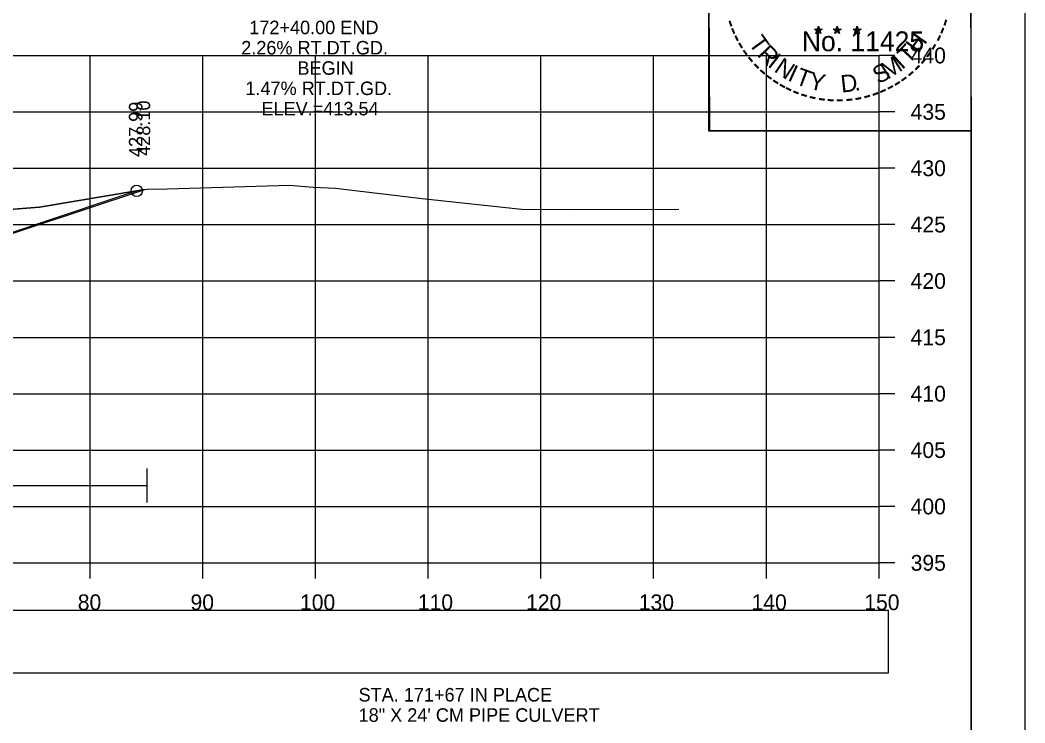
# Model space of a CAD drawing. Extents: x 1376273 to 1384221, y 378927 to 384592.
# Drawn here: x 1378664.4 to 1378753.6, y 381511.6 to 381574 of the extents above; entities that cross this region are included whole.
import ezdxf

# ---------------------------------------------------------------- set-up
doc = ezdxf.new("R2010")
doc.units = 0
for name, color, linetype in [('R_Axis', 7, 'Continuous'), ('R_Axis Annot', 7, 'Continuous'), ('R_Border', 7, 'Continuous'), ('R_Border PE', 7, 'Continuous'), ('R_Contours', 7, 'Continuous'), ('R_Dimension', 7, 'Continuous'), ('R_Exist Surface', 7, 'Continuous'), ('R_Fin Surface', 7, 'Continuous'), ('R_Grid', 7, 'Continuous'), ('R_No Plot', 7, 'Continuous'), ('R_Xsect Elev', 7, 'Continuous')]:
    doc.layers.add(name, color=color, linetype=linetype)

msp = doc.modelspace()

# ---------------------------------------------------------------- linework, layer by layer
at = {"layer": 'R_Axis'}
for p, q in [((1378740.637, 381525.846), (1378740.637, 381570.846)), ((1378742.037, 381570.846), (1378740.637, 381570.846)), ((1378742.037, 381565.846), (1378740.637, 381565.846)), ((1378742.037, 381560.846), (1378740.637, 381560.846)), ((1378742.037, 381555.846), (1378740.637, 381555.846)), ((1378742.037, 381550.846), (1378740.637, 381550.846)), ((1378742.037, 381545.846), (1378740.637, 381545.846)), ((1378742.037, 381540.846), (1378740.637, 381540.846)), ((1378742.037, 381535.846), (1378740.637, 381535.846)), ((1378742.037, 381530.846), (1378740.637, 381530.846)), ((1378440.637, 381525.846), (1378740.637, 381525.846)), ((1378670.637, 381524.446), (1378670.637, 381525.846)), ((1378680.637, 381524.446), (1378680.637, 381525.846)), ((1378690.637, 381524.446), (1378690.637, 381525.846)), ((1378700.637, 381524.446), (1378700.637, 381525.846)), ((1378710.637, 381524.446), (1378710.637, 381525.846)), ((1378720.637, 381524.446), (1378720.637, 381525.846)), ((1378730.637, 381524.446), (1378730.637, 381525.846)), ((1378740.637, 381524.446), (1378740.637, 381525.846)), ((1378742.037, 381525.846), (1378740.637, 381525.846))]:
    msp.add_line(p, q, dxfattribs=at)
at = {"layer": 'R_Axis Annot'}
msp.add_lwpolyline([(1378439.674, 381516.096), (1378741.476, 381516.096), (1378741.476, 381521.618), (1378439.674, 381521.618)], close=True, dxfattribs=at)
at = {"layer": 'R_Border'}
msp.add_line((1378748.817, 381395.846), (1378748.817, 381601.306), dxfattribs=at)
at = {"layer": 'R_Border PE'}
for p, q in [((1378734.898, 381573.189), (1378735.247, 381573.078)), ((1378734.898, 381573.189), (1378735.151, 381573.144)), ((1378734.898, 381573.189), (1378735.135, 381573.067)), ((1378735.031, 381572.781), (1378735.247, 381573.078)), ((1378735.031, 381572.781), (1378735.157, 381573.025)), ((1378735.031, 381572.781), (1378735.245, 381572.998)), ((1378735.247, 381573.443), (1378735.206, 381573.191)), ((1378735.46, 381572.781), (1378735.245, 381572.995)), ((1378735.247, 381573.078), (1378735.247, 381573.443)), ((1378735.247, 381573.443), (1378735.296, 381573.193)), ((1378735.594, 381573.189), (1378735.247, 381573.078)), ((1378735.46, 381572.781), (1378735.247, 381573.078)), ((1378735.594, 381573.189), (1378735.308, 381573.14)), ((1378735.46, 381572.781), (1378735.323, 381573.072)), ((1378735.594, 381573.189), (1378735.39, 381573.087)), ((1378736.567, 381573.189), (1378736.916, 381573.078)), ((1378736.567, 381573.189), (1378736.82, 381573.144)), ((1378736.567, 381573.189), (1378736.804, 381573.067)), ((1378736.7, 381572.781), (1378736.916, 381573.078)), ((1378736.7, 381572.781), (1378736.826, 381573.025)), ((1378736.7, 381572.781), (1378736.914, 381572.998)), ((1378736.916, 381573.443), (1378736.875, 381573.191)), ((1378737.129, 381572.781), (1378736.914, 381572.995)), ((1378736.916, 381573.078), (1378736.916, 381573.443)), ((1378736.916, 381573.443), (1378736.965, 381573.193)), ((1378737.263, 381573.189), (1378736.916, 381573.078)), ((1378737.129, 381572.781), (1378736.916, 381573.078)), ((1378737.263, 381573.189), (1378736.977, 381573.14)), ((1378737.129, 381572.781), (1378736.992, 381573.072)), ((1378737.263, 381573.189), (1378737.059, 381573.087)), ((1378738.334, 381573.179), (1378738.683, 381573.068)), ((1378738.334, 381573.179), (1378738.587, 381573.134)), ((1378738.334, 381573.179), (1378738.571, 381573.057)), ((1378738.467, 381572.771), (1378738.683, 381573.068)), ((1378738.467, 381572.771), (1378738.593, 381573.015)), ((1378738.467, 381572.771), (1378738.681, 381572.988)), ((1378738.683, 381573.433), (1378738.642, 381573.181)), ((1378738.896, 381572.771), (1378738.681, 381572.985)), ((1378738.683, 381573.068), (1378738.683, 381573.433)), ((1378738.683, 381573.433), (1378738.732, 381573.183)), ((1378739.03, 381573.179), (1378738.683, 381573.068)), ((1378738.896, 381572.771), (1378738.683, 381573.068)), ((1378739.03, 381573.179), (1378738.744, 381573.13)), ((1378738.896, 381572.771), (1378738.759, 381573.062)), ((1378739.03, 381573.179), (1378738.826, 381573.077))]:
    msp.add_line(p, q, dxfattribs=at)
for points in [[(1378735.247, 381573.443), (1378735.46, 381572.781), (1378734.898, 381573.189), (1378735.594, 381573.189), (1378735.031, 381572.781), (1378735.247, 381573.443)], [(1378736.916, 381573.443), (1378737.129, 381572.781), (1378736.567, 381573.189), (1378737.263, 381573.189), (1378736.7, 381572.781), (1378736.916, 381573.443)], [(1378738.683, 381573.433), (1378738.896, 381572.771), (1378738.334, 381573.179), (1378739.03, 381573.179), (1378738.467, 381572.771), (1378738.683, 381573.433)]]:
    msp.add_lwpolyline(points, dxfattribs=at)
for centre, radius in [((1378735.246, 381573.077), 0.172), ((1378735.246, 381573.077), 0.145), ((1378735.246, 381573.077), 0.116), ((1378735.246, 381573.077), 0.0991), ((1378735.246, 381573.077), 0.0747), ((1378735.246, 381573.077), 0.0495), ((1378735.246, 381573.077), 0.0296), ((1378736.915, 381573.077), 0.172), ((1378736.915, 381573.077), 0.145), ((1378736.915, 381573.077), 0.116), ((1378736.915, 381573.077), 0.0991), ((1378736.915, 381573.077), 0.0747), ((1378736.915, 381573.077), 0.0495), ((1378736.915, 381573.077), 0.0296), ((1378738.682, 381573.067), 0.172), ((1378738.682, 381573.067), 0.145), ((1378738.682, 381573.067), 0.116), ((1378738.682, 381573.067), 0.0991), ((1378738.682, 381573.067), 0.0747), ((1378738.682, 381573.067), 0.0495), ((1378738.682, 381573.067), 0.0296)]:
    msp.add_circle(centre, radius, dxfattribs=at)
at = {"layer": 'R_Contours'}
for points in [[(1378675.467, 381558.946), (1378674.94, 381558.864), (1378666.153, 381557.391), (1378663.487, 381557.185), (1378649.261, 381556.033), (1378634.672, 381554.794), (1378632.534, 381554.61), (1378632.472, 381554.607), (1378617.42, 381552.082), (1378615.785, 381551.811), (1378612.192, 381551.158), (1378603.779, 381549.695), (1378602.129, 381549.102), (1378601.176, 381548.807), (1378598.629, 381548.02), (1378597.946, 381548.053), (1378596.742, 381548.072), (1378595.877, 381548.621), (1378595.301, 381548.876), (1378594.553, 381548.954), (1378593.272, 381549.083), (1378592.153, 381549.179), (1378590.707, 381549.282), (1378589.71, 381549.347)], [(1378624.146, 381545.084), (1378624.637, 381544.961), (1378629.076, 381543.481), (1378640.919, 381547.429), (1378665.515, 381555.636), (1378675.13, 381558.84), (1378675.467, 381558.945)], [(1378675.467, 381558.945), (1378675.467, 381558.946)]]:
    msp.add_lwpolyline(points, dxfattribs=at)
at = {"layer": 'R_Dimension'}
for p, q in [((1378675.699, 381531.209), (1378675.699, 381534.209)), ((1378548.911, 381532.709), (1378675.699, 381532.709))]:
    msp.add_line(p, q, dxfattribs=at)
at = {"layer": 'R_Exist Surface'}
msp.add_lwpolyline([(1378663.487, 381557.185), (1378666.153, 381557.391), (1378674.94, 381558.864), (1378675.699, 381558.981), (1378677.488, 381559.019), (1378688.341, 381559.335), (1378690.445, 381559.156), (1378692.402, 381559.071), (1378700.114, 381558.156), (1378708.91, 381557.224), (1378713.465, 381557.175), (1378722.865, 381557.2)], dxfattribs=at)
at = {"layer": 'R_Fin Surface'}
msp.add_lwpolyline([(1378549.774, 381547.354), (1378556.637, 381549.641), (1378560.057, 381550.496), (1378566.637, 381552.141), (1378572.637, 381551.541), (1378590.637, 381549.741), (1378608.637, 381547.941), (1378614.637, 381547.341), (1378624.637, 381544.841), (1378628.716, 381543.482), (1378640.711, 381547.48), (1378664.947, 381555.566), (1378665.976, 381555.909), (1378674.478, 381558.742), (1378674.51, 381558.752), (1378674.785, 381558.838)], dxfattribs=at)
at = {"layer": 'R_Grid'}
for p, q in [((1378440.637, 381570.846), (1378740.637, 381570.846)), ((1378670.637, 381525.846), (1378670.637, 381570.846)), ((1378680.637, 381525.846), (1378680.637, 381570.846)), ((1378690.637, 381525.846), (1378690.637, 381570.846)), ((1378700.637, 381525.846), (1378700.637, 381570.846)), ((1378710.637, 381525.846), (1378710.637, 381570.846)), ((1378720.637, 381525.846), (1378720.637, 381570.846)), ((1378730.637, 381525.846), (1378730.637, 381570.846)), ((1378740.637, 381525.846), (1378740.637, 381570.846)), ((1378440.637, 381565.846), (1378740.637, 381565.846)), ((1378440.637, 381560.846), (1378740.637, 381560.846)), ((1378440.637, 381555.846), (1378740.637, 381555.846)), ((1378440.637, 381550.846), (1378740.637, 381550.846)), ((1378440.637, 381545.846), (1378740.637, 381545.846)), ((1378440.637, 381540.846), (1378740.637, 381540.846)), ((1378440.637, 381535.846), (1378740.637, 381535.846)), ((1378440.637, 381530.846), (1378740.637, 381530.846)), ((1378440.637, 381525.846), (1378740.637, 381525.846))]:
    msp.add_line(p, q, dxfattribs=at)
at = {"layer": 'R_No Plot'}
msp.add_line((1378724.851, 381566.051), (1378724.851, 381566.051), dxfattribs=at)
for points in [[(1378420.23, 381605.201), (1378753.57, 381605.201), (1378753.57, 381391.863), (1378420.23, 381391.863)], [(1378666.557, 381601.306), (1378666.557, 381591.426), (1378702.289, 381591.426), (1378702.289, 381588.506), (1378725.489, 381588.506), (1378725.489, 381564.174), (1378748.817, 381564.174), (1378748.817, 381395.846), (1378432.637, 381395.846), (1378432.637, 381601.306)], [(1378725.489, 381588.506), (1378748.696, 381588.506), (1378748.817, 381564.174), (1378725.609, 381564.174)]]:
    msp.add_lwpolyline(points, close=True, dxfattribs=at)
msp.add_circle((1378674.785, 381558.838), 0.5, dxfattribs=at)

# ---------------------------------------------------------------- texts
at = {"layer": 'R_Axis Annot'}
for s, height, p in [('440', 1.4, (1378743.437, 381570.146)), ('435', 1.4, (1378743.437, 381565.146)), ('430', 1.4, (1378743.437, 381560.146)), ('425', 1.4, (1378743.437, 381555.146)), ('420', 1.4, (1378743.437, 381550.146)), ('415', 1.4, (1378743.437, 381545.146)), ('410', 1.4, (1378743.437, 381540.146)), ('405', 1.4, (1378743.437, 381535.146)), ('400', 1.4, (1378743.437, 381530.146)), ('395', 1.4, (1378743.437, 381525.146)), ('80', 1.4, (1378669.551, 381521.646)), ('90', 1.4, (1378679.551, 381521.646)), ('100', 1.4, (1378689.265, 381521.646)), ('110', 1.4, (1378699.717, 381521.646)), ('120', 1.4, (1378709.32, 381521.646)), ('130', 1.4, (1378719.32, 381521.646)), ('140', 1.4, (1378729.32, 381521.646)), ('150', 1.4, (1378739.32, 381521.646)), ('STA. 171+67 IN PLACE', 1.2, (1378694.461, 381513.546)), ('18" X 24\' CM PIPE CULVERT', 1.2, (1378694.461, 381511.746))]:
    msp.add_text(s, height=height, dxfattribs=at).set_placement(p)
at = {"layer": 'R_Border PE'}
for s, height, rotation, p in [('-', 1.6, 109.08742, (1378728.149, 381573.538)), ('-', 1.6, 252.86809, (1378746.027, 381574.284)), ('-', 1.6, 114.06432, (1378728.403, 381572.942)), ('No. 11425', 1.757, 360, (1378733.784, 381571.223)), ('DWB', 0.01, 360, (1378735.234, 381573.072)), ('DWB', 0.01, 360, (1378736.903, 381573.073)), ('DWB', 0.01, 360, (1378738.67, 381573.063)), ('-', 1.6, 247.88866, (1378745.804, 381573.611)), ('-', 1.6, 115.72885, (1378728.708, 381572.324)), ('T', 1.54, 306.04056, (1378729.007, 381571.916)), ('H', 1.54, 54.60883, (1378744.127, 381570.951)), ('-', 1.6, 244.61971, (1378745.542, 381572.982)), ('-', 1.6, 120.44712, (1378729.065, 381571.738)), ('-', 1.6, 125.89344, (1378729.468, 381571.177)), ('R', 1.54, 314.00497, (1378729.769, 381570.868)), ('T', 1.54, 46.64442, (1378743.237, 381570.008)), ('-', 1.6, 233.84524, (1378744.746, 381571.577)), ('-', 1.6, 239.07125, (1378745.148, 381572.23)), ('-', 1.6, 130.71812, (1378729.93, 381570.625)), ('I', 1.54, 321.96938, (1378730.67, 381569.936)), ('N', 1.54, 326.50021, (1378731.237, 381569.464)), ('M', 1.54, 32.65632, (1378741.391, 381568.683)), ('I', 1.54, 42.11359, (1378742.676, 381569.53)), ('-', 1.6, 231.25377, (1378744.316, 381571.011)), ('-', 1.6, 134.22381, (1378730.447, 381570.08)), ('-', 1.6, 138.93382, (1378730.972, 381569.616)), ('I', 1.54, 335.36034, (1378732.445, 381568.678)), ('T', 1.54, 339.89117, (1378733.106, 381568.351)), ('Y', 1.54, 347.85558, (1378734.323, 381567.905)), ('S', 1.54, 26.9312, (1378740.553, 381568.277)), ('-', 1.6, 221.08509, (1378743.315, 381569.938)), ('-', 1.6, 225.76533, (1378743.837, 381570.447)), ('-', 1.6, 144.64634, (1378731.528, 381569.21)), ('-', 1.6, 148.08978, (1378732.089, 381568.839)), ('D', 1.54, 6.39691, (1378737.308, 381567.547)), ('-', 1.6, 212.24909, (1378742.232, 381569.079)), ('-', 1.6, 215.73633, (1378742.766, 381569.466)), ('-', 1.6, 151.57039, (1378732.668, 381568.514)), ('-', 1.6, 154.60019, (1378733.19, 381568.267)), ('-', 1.6, 158.56121, (1378733.814, 381568.013)), ('.', 1.54, 13.76417, (1378738.5, 381567.674)), ('-', 1.6, 200.71842, (1378740.431, 381568.141)), ('-', 1.6, 204.25161, (1378741.05, 381568.414)), ('-', 1.6, 207.35684, (1378741.674, 381568.733)), ('-', 1.6, 162.79826, (1378734.501, 381567.8)), ('-', 1.6, 167.55551, (1378735.216, 381567.636)), ('-', 1.6, 173.11546, (1378735.988, 381567.526)), ('-', 1.6, 176.51827, (1378736.736, 381567.473)), ('-', 1.6, 181.59176, (1378737.48, 381567.492)), ('-', 1.6, 185.81666, (1378738.289, 381567.568)), ('-', 1.6, 191.28576, (1378739.025, 381567.7)), ('-', 1.6, 195.47429, (1378739.754, 381567.899))]:
    msp.add_text(s, height=height, rotation=rotation, dxfattribs=at).set_placement(p)
at = {"layer": 'R_No Plot'}
msp.add_text('428.10', height=1.2, rotation=90, dxfattribs=at).set_placement((1378675.967, 381561.945))
at = {"layer": 'R_Xsect Elev'}
for s, rotation, p in [('172+40.00 END', 360, (1378684.762, 381572.733)), ('2.26% RT.DT.GD.', 360, (1378684.049, 381570.933)), ('BEGIN', 360, (1378689.033, 381569.133)), ('1.47% RT.DT.GD.', 360, (1378684.417, 381567.333)), ('ELEV.=413.54', 360, (1378685.844, 381565.533)), ('427.99', 90, (1378675.285, 381561.838))]:
    msp.add_text(s, height=1.2, rotation=rotation, dxfattribs=at).set_placement(p)

doc.saveas('drawing.dxf')
